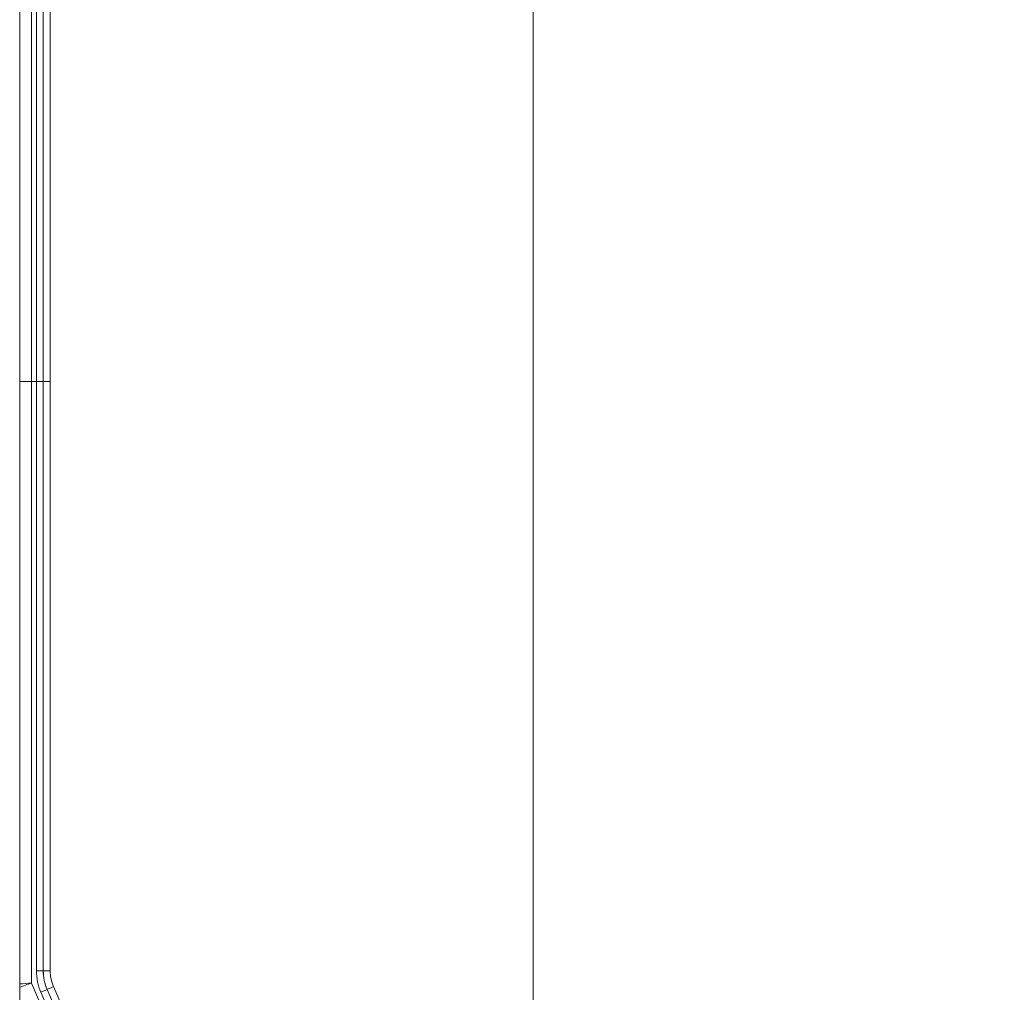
# Model space of a CAD drawing. Header units: millimetres. Extents: x 0 to 594, y 0 to 420.
# Tile 487 of 656: x 145 to 166, y 303 to 324. Entities that reach past the tile are written whole.
import ezdxf

# ---------------------------------------------------------------- set-up
doc = ezdxf.new("R2010")
doc.units = ezdxf.units.MM
doc.layers.add('1', color=7, linetype='Continuous', true_color=0xffffff)
doc.styles.add('Arial', font='txt')
doc.dimstyles.get("Standard").update_dxf_attribs({"dimtxt": 0.18, "dimasz": 0.18, "dimexe": 0.18, "dimexo": 0.0625, "dimgap": 0.09, "dimtad": 0, "dimtih": 1, "dimtoh": 1, "dimdec": 4, "dimzin": 0, "dimdsep": 46, "dimtxsty": 'Standard', "dimcen": 0.09, "dimadec": 0, "dimazin": 0, "dimtfac": 1, "dimtdec": 4, "dimtofl": 0, "dimtmove": 0, "dimatfit": 3, "dimfxl": 0, "dimtolj": 1, "dimtzin": 0, "dimarcsym": 0})

# ---------------------------------------------------------------- blocks, each defined once
blk = doc.blocks.new('_U3')
at = {"layer": '1', "color": 18, "lineweight": 18}
for p, q in [((145.912, 334.177), (158.012, 334.177)), ((156.012, 334.177), (156.012, 250.425)), ((145.911, 298.634), (158.012, 298.634)), ((156.012, 250.425), (161.012, 250.425))]:
    blk.add_line(p, q, dxfattribs=at)
at = {"layer": '1', "color": 18}
for points in [[(156.012, 334.177), (156.95, 330.677), (155.074, 330.677)], [(156.012, 298.634), (155.074, 302.134), (156.95, 302.134)]]:
    blk.add_solid(points, dxfattribs=at)
at = {"layer": '1', "color": 18, "linetype": 'Continuous', "lineweight": 13, "char_height": 3.5, "attachment_point": 7, "line_spacing_factor": 1.047437, "style": 'Arial'}
for s, insert in [('\\fArial|b0|i0;\\W1.0000;0.7', (162.697, 247.789)), ('\\fArial|b0|i0;\\W1.0000;CTRS', (172.644, 247.789)), ('\\fArial|b0|i0;\\W1.0000;FWD LIFT POINTS', (162.697, 240.727))]:
    blk.add_mtext(s, dxfattribs=dict(at, insert=insert))

msp = doc.modelspace()

# ---------------------------------------------------------------- linework, layer by layer
at = {"layer": '1', "color": 155, "linetype": 'Continuous', "lineweight": 18}
msp.add_line((145.041, 294.705), (145.041, 338.105), dxfattribs=at)
at = {"layer": '1', "color": 155, "linetype": 'Continuous', "lineweight": 13}
for p, q in [((145.29, 329.262), (145.29, 316.405)), ((145.398, 316.405), (145.398, 329)), ((145.545, 329), (145.545, 316.405)), ((145.546, 316.405), (145.546, 329)), ((145.693, 329), (145.693, 316.405)), ((145.041, 316.405), (145.29, 316.405)), ((145.29, 316.405), (145.398, 316.405)), ((145.29, 303.547), (145.29, 316.405)), ((145.398, 316.405), (145.545, 316.405)), ((145.398, 316.405), (145.398, 303.81)), ((145.545, 316.405), (145.546, 316.405)), ((145.545, 303.81), (145.545, 316.405)), ((145.546, 316.405), (145.693, 316.405)), ((145.546, 316.405), (145.546, 303.81)), ((145.693, 303.81), (145.693, 316.405)), ((145.545, 303.81), (145.398, 303.81)), ((145.546, 303.81), (145.545, 303.81)), ((145.693, 303.81), (145.546, 303.81)), ((148.164, 296.983), (145.29, 303.547)), ((145.628, 303.409), (145.63, 303.41)), ((148.119, 297.721), (145.628, 303.409)), ((145.63, 303.41), (148.12, 297.722)), ((148.254, 297.782), (145.764, 303.47)), ((145.495, 303.349), (147.985, 297.661))]:
    msp.add_line(p, q, dxfattribs=at)
for centre, major_axis, ratio, start_param, end_param in [((146.55, 303.81), (-1.139, -0.17), 0.998541, 6.135597, 6.547709), ((146.546, 303.81), (-0.99, -0.151), 0.998228, 6.132471, 6.544584), ((146.547, 303.81), (-0.991, -0.143), 0.998854, 6.140436, 6.552549), ((146.544, 303.81), (-0.842, -0.125), 0.998541, 6.135597, 6.547709), ((145.307, 303.547), (-0.708, -0.253), 0.007819, 4.734277, 5.094922), ((145.307, 303.547), (-0.75, -0.052), 0.001618, 4.735575, 5.074998), ((145.491, 303.349), (0.137, 0.06), 0.009346, 4.733732, 6.248277), ((145.767, 303.47), (-0.137, -0.06), 0.009346, 4.733732, 6.248277)]:
    msp.add_ellipse(centre, major_axis=major_axis, ratio=ratio, start_param=start_param, end_param=end_param, dxfattribs=at)

# ---------------------------------------------------------------- dimensions: what is measured, and where the dimension line sits
at = {"layer": '1', "color": 18, "linetype": 'Continuous', "lineweight": 13}
dim = msp.add_linear_dim(base=(156.012, 298.634), p1=(145.912, 334.177), p2=(145.911, 298.634), angle=90, text=' <> \\fArial|b0|i0;\\C18;{\\H1.00x;\\fArial|b0|i0;CTRS\\fArial|b0|i0;}\\C18;\\P\\fArial|b0|i0;\\C18;{\\H1.00x;\\fArial|b0|i0;FWD LIFT POINTS\\fArial|b0|i0;}\\C18;', dimstyle='Standard', override={"dimtxt": 3.5, "dimasz": 3.5, "dimexe": 2, "dimexo": 0, "dimgap": 1.5, "dimtih": 1, "dimtoh": 1, "dimdec": 1, "dimlfac": 0.02, "dimdsep": 46, "dimlunit": 2, "dimtxsty": 'Arial', "dimsah": 1, "dimse1": 0, "dimse2": 0, "dimsd1": 0, "dimsd2": 0, "dimclrd": 18, "dimclre": 18, "dimclrt": 18, "dimtol": 0, "dimtm": -0.1, "dimtfac": 1, "dimtdec": 2, "dimtofl": 1, "dimtmove": 1, "dimlwd": 18, "dimlwe": 18}, dxfattribs=at)
dim.commit()
dim.dimension.update_dxf_attribs({"geometry": '_U3', "text_midpoint": (183.344, 246.917), "dimtype": 160})

doc.saveas('drawing.dxf')
